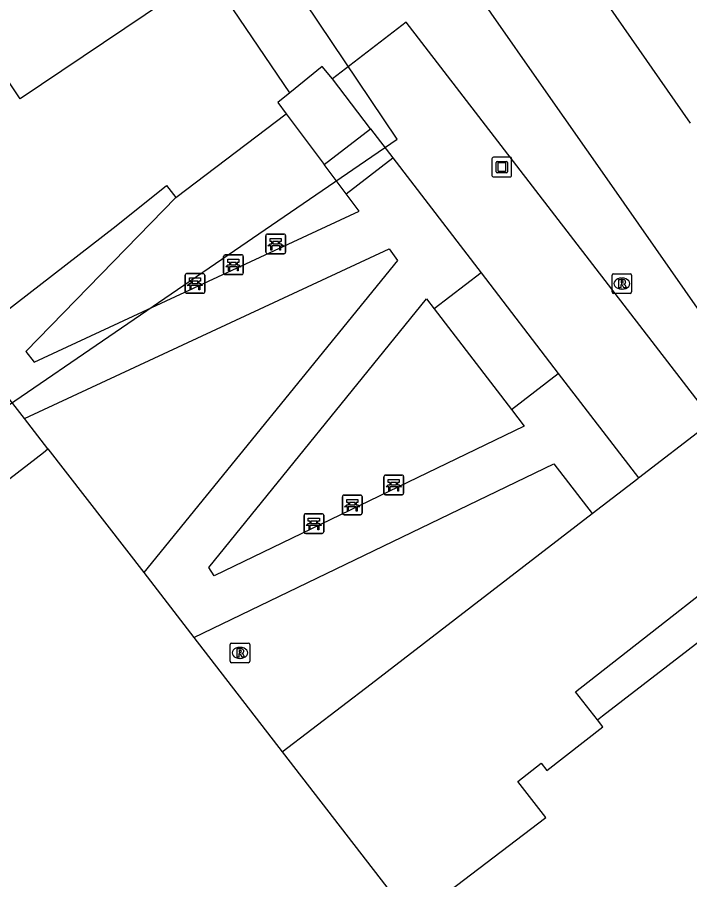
# Model space of a CAD drawing. Extents: x 161087 to 161922, y 382574 to 383873.
# Drawn here: x 161502.86 to 161537.12, y 382895.21 to 382939.12 of the extents above; entities that cross this region are included whole.
import ezdxf

# ---------------------------------------------------------------- set-up
doc = ezdxf.new("R2010")
doc.units = 0
for name, color, linetype in [('IMGEO_Bank', 7, 'Continuous'), ('IMGEO_Kunstobject', 7, 'Continuous'), ('IMGEO_Lijnafwatering', 7, 'Continuous'), ('IMGEO_Pand', 7, 'Continuous'), ('IMGEO_Pand_overbouw', 7, 'Continuous'), ('IMGEO_Rijbaan_lokaal_gesloten', 7, 'Continuous'), ('IMGEO_Rioolput', 7, 'Continuous'), ('IMGEO_Voetgangersgebied_open', 7, 'Continuous'), ('IMGEO_Voetpad_op_trap', 7, 'Continuous'), ('IMGEO_Voetpad_open', 7, 'Continuous')]:
    doc.layers.add(name, color=color, linetype=linetype)

msp = doc.modelspace()

# ---------------------------------------------------------------- linework, layer by layer
at = {"layer": 'IMGEO_Bank'}
for p, q in [((161515.525, 382927.155), (161515.525, 382927.996)), ((161515.525, 382927.996), (161515.525, 382927.155)), ((161515.6, 382928.08), (161516.441, 382928.08)), ((161516.441, 382928.08), (161515.6, 382928.08)), ((161516.525, 382928.005), (161516.525, 382927.164)), ((161516.525, 382927.164), (161516.525, 382928.005)), ((161515.834, 382927.586), (161515.834, 382927.692)), ((161515.878, 382927.692), (161515.878, 382927.586)), ((161516.166, 382927.698), (161515.884, 382927.698)), ((161515.884, 382927.58), (161516.166, 382927.58)), ((161516.172, 382927.586), (161516.172, 382927.692)), ((161516.216, 382927.692), (161516.216, 382927.586)), ((161516.222, 382927.478), (161515.829, 382927.478)), ((161513.371, 382926.099), (161513.371, 382926.94)), ((161513.371, 382926.94), (161513.371, 382926.099)), ((161513.446, 382927.024), (161514.287, 382927.024)), ((161514.287, 382927.024), (161513.446, 382927.024)), ((161514.371, 382926.949), (161514.371, 382926.108)), ((161514.371, 382926.108), (161514.371, 382926.949)), ((161516.45, 382927.08), (161515.609, 382927.08)), ((161515.609, 382927.08), (161516.45, 382927.08)), ((161514.068, 382926.422), (161513.675, 382926.422)), ((161513.68, 382926.53), (161513.68, 382926.636)), ((161513.724, 382926.636), (161513.724, 382926.53)), ((161514.012, 382926.642), (161513.73, 382926.642)), ((161513.73, 382926.524), (161514.012, 382926.524)), ((161514.018, 382926.53), (161514.018, 382926.636)), ((161514.062, 382926.636), (161514.062, 382926.53)), ((161511.412, 382925.143), (161511.412, 382925.984)), ((161511.412, 382925.984), (161511.412, 382925.143)), ((161511.487, 382926.068), (161512.328, 382926.068)), ((161512.328, 382926.068), (161511.487, 382926.068)), ((161512.412, 382925.993), (161512.412, 382925.152)), ((161512.412, 382925.152), (161512.412, 382925.993)), ((161514.296, 382926.024), (161513.455, 382926.024)), ((161513.455, 382926.024), (161514.296, 382926.024)), ((161512.109, 382925.466), (161511.716, 382925.466)), ((161511.721, 382925.574), (161511.721, 382925.68)), ((161511.765, 382925.68), (161511.765, 382925.574)), ((161512.053, 382925.686), (161511.771, 382925.686)), ((161511.771, 382925.568), (161512.053, 382925.568)), ((161512.059, 382925.574), (161512.059, 382925.68)), ((161512.103, 382925.68), (161512.103, 382925.574)), ((161512.337, 382925.068), (161511.496, 382925.068)), ((161511.496, 382925.068), (161512.337, 382925.068)), ((161521.539, 382914.887), (161521.539, 382915.728)), ((161521.539, 382915.728), (161521.539, 382914.887)), ((161521.614, 382915.812), (161522.455, 382915.812)), ((161522.455, 382915.812), (161521.614, 382915.812)), ((161522.539, 382915.737), (161522.539, 382914.896)), ((161522.539, 382914.896), (161522.539, 382915.737)), ((161521.848, 382915.318), (161521.848, 382915.424)), ((161521.892, 382915.424), (161521.892, 382915.318)), ((161522.18, 382915.43), (161521.898, 382915.43)), ((161521.898, 382915.312), (161522.18, 382915.312)), ((161522.186, 382915.318), (161522.186, 382915.424)), ((161522.23, 382915.424), (161522.23, 382915.318)), ((161522.464, 382914.812), (161521.623, 382914.812)), ((161521.623, 382914.812), (161522.464, 382914.812)), ((161522.236, 382915.21), (161521.843, 382915.21)), ((161519.425, 382913.871), (161519.425, 382914.712)), ((161519.425, 382914.712), (161519.425, 382913.871)), ((161519.5, 382914.796), (161520.341, 382914.796)), ((161520.341, 382914.796), (161519.5, 382914.796)), ((161519.734, 382914.302), (161519.734, 382914.408)), ((161519.778, 382914.408), (161519.778, 382914.302)), ((161520.066, 382914.414), (161519.784, 382914.414)), ((161520.072, 382914.302), (161520.072, 382914.408)), ((161520.116, 382914.408), (161520.116, 382914.302)), ((161520.425, 382914.721), (161520.425, 382913.88)), ((161520.425, 382913.88), (161520.425, 382914.721)), ((161520.122, 382914.194), (161519.729, 382914.194)), ((161519.784, 382914.296), (161520.066, 382914.296)), ((161517.469, 382912.918), (161517.469, 382913.759)), ((161517.469, 382913.759), (161517.469, 382912.918)), ((161517.544, 382913.843), (161518.385, 382913.843)), ((161518.385, 382913.843), (161517.544, 382913.843)), ((161518.469, 382913.768), (161518.469, 382912.927)), ((161518.469, 382912.927), (161518.469, 382913.768)), ((161520.35, 382913.796), (161519.509, 382913.796)), ((161519.509, 382913.796), (161520.35, 382913.796)), ((161518.166, 382913.241), (161517.773, 382913.241)), ((161517.778, 382913.349), (161517.778, 382913.455)), ((161517.822, 382913.455), (161517.822, 382913.349)), ((161518.11, 382913.461), (161517.828, 382913.461)), ((161517.828, 382913.343), (161518.11, 382913.343)), ((161518.116, 382913.349), (161518.116, 382913.455)), ((161518.16, 382913.455), (161518.16, 382913.349)), ((161518.394, 382912.843), (161517.553, 382912.843)), ((161517.553, 382912.843), (161518.394, 382912.843))]:
    msp.add_line(p, q, dxfattribs=at)
for points in [[(161515.772, 382927.478), (161515.63, 382927.478), (161515.742, 382927.58), (161515.828, 382927.58)], [(161515.828, 382927.698), (161515.742, 382927.698), (161515.742, 382927.859), (161516.305, 382927.859), (161516.305, 382927.698), (161516.222, 382927.698)], [(161516.222, 382927.58), (161516.305, 382927.58), (161516.417, 382927.478), (161516.278, 382927.478)], [(161515.822, 382927.471), (161515.822, 382927.264), (161515.779, 382927.264), (161515.779, 382927.471)], [(161516.272, 382927.471), (161516.272, 382927.264), (161516.228, 382927.264), (161516.228, 382927.471)], [(161513.674, 382926.642), (161513.588, 382926.642), (161513.588, 382926.803), (161514.151, 382926.803), (161514.151, 382926.642), (161514.068, 382926.642)], [(161513.618, 382926.422), (161513.476, 382926.422), (161513.588, 382926.524), (161513.674, 382926.524)], [(161513.668, 382926.415), (161513.668, 382926.208), (161513.625, 382926.208), (161513.625, 382926.415)], [(161514.068, 382926.524), (161514.151, 382926.524), (161514.263, 382926.422), (161514.124, 382926.422)], [(161514.118, 382926.415), (161514.118, 382926.208), (161514.074, 382926.208), (161514.074, 382926.415)], [(161511.715, 382925.686), (161511.629, 382925.686), (161511.629, 382925.847), (161512.192, 382925.847), (161512.192, 382925.686), (161512.109, 382925.686)], [(161511.659, 382925.466), (161511.517, 382925.466), (161511.629, 382925.568), (161511.715, 382925.568)], [(161511.709, 382925.459), (161511.709, 382925.252), (161511.666, 382925.252), (161511.666, 382925.459)], [(161512.109, 382925.568), (161512.192, 382925.568), (161512.304, 382925.466), (161512.165, 382925.466)], [(161512.159, 382925.459), (161512.159, 382925.252), (161512.115, 382925.252), (161512.115, 382925.459)], [(161521.786, 382915.21), (161521.644, 382915.21), (161521.756, 382915.312), (161521.842, 382915.312)], [(161521.842, 382915.43), (161521.756, 382915.43), (161521.756, 382915.591), (161522.319, 382915.591), (161522.319, 382915.43), (161522.236, 382915.43)], [(161522.236, 382915.312), (161522.319, 382915.312), (161522.431, 382915.21), (161522.292, 382915.21)], [(161521.836, 382915.203), (161521.836, 382914.996), (161521.793, 382914.996), (161521.793, 382915.203)], [(161522.286, 382915.203), (161522.286, 382914.996), (161522.242, 382914.996), (161522.242, 382915.203)], [(161519.728, 382914.414), (161519.642, 382914.414), (161519.642, 382914.575), (161520.205, 382914.575), (161520.205, 382914.414), (161520.122, 382914.414)], [(161519.672, 382914.194), (161519.53, 382914.194), (161519.642, 382914.296), (161519.728, 382914.296)], [(161519.722, 382914.187), (161519.722, 382913.98), (161519.679, 382913.98), (161519.679, 382914.187)], [(161520.122, 382914.296), (161520.205, 382914.296), (161520.317, 382914.194), (161520.178, 382914.194)], [(161520.172, 382914.187), (161520.172, 382913.98), (161520.128, 382913.98), (161520.128, 382914.187)], [(161517.772, 382913.461), (161517.686, 382913.461), (161517.686, 382913.622), (161518.249, 382913.622), (161518.249, 382913.461), (161518.166, 382913.461)], [(161517.716, 382913.241), (161517.574, 382913.241), (161517.686, 382913.343), (161517.772, 382913.343)], [(161517.766, 382913.234), (161517.766, 382913.027), (161517.723, 382913.027), (161517.723, 382913.234)], [(161518.166, 382913.343), (161518.249, 382913.343), (161518.361, 382913.241), (161518.222, 382913.241)], [(161518.216, 382913.234), (161518.216, 382913.027), (161518.172, 382913.027), (161518.172, 382913.234)]]:
    msp.add_lwpolyline(points, dxfattribs=at)
for centre, radius, start, end in [((161515.603, 382928.002), 0.0779, 92.4484, 184.2845), ((161515.603, 382928.002), 0.0779, 92.4484, 184.2845), ((161516.447, 382928.002), 0.0779, 2.4484, 94.2845), ((161516.447, 382928.002), 0.0779, 2.4484, 94.2845), ((161515.827, 382927.691), 0.00671, 2.8957, 87.1043), ((161515.827, 382927.587), 0.00671, 272.8957, 357.1043), ((161515.884, 382927.691), 0.00671, 92.8957, 177.1043), ((161515.884, 382927.587), 0.00671, 182.8957, 267.1043), ((161516.166, 382927.691), 0.00671, 2.8957, 87.1043), ((161516.166, 382927.587), 0.00671, 272.8957, 357.1043), ((161516.223, 382927.691), 0.00671, 92.8957, 177.1043), ((161516.223, 382927.587), 0.00671, 182.8957, 267.1043), ((161515.603, 382927.158), 0.0779, 182.4484, 274.2845), ((161515.603, 382927.158), 0.0779, 182.4484, 274.2845), ((161515.772, 382927.471), 0.00671, 2.8957, 87.1043), ((161515.829, 382927.471), 0.00671, 92.8957, 177.1043), ((161516.221, 382927.471), 0.00671, 2.8957, 87.1043), ((161516.278, 382927.471), 0.00671, 92.8957, 177.1043), ((161516.447, 382927.158), 0.0779, 272.4484, 4.2845), ((161516.447, 382927.158), 0.0779, 272.4484, 4.2845), ((161513.449, 382926.946), 0.0779, 92.4484, 184.2845), ((161513.449, 382926.946), 0.0779, 92.4484, 184.2845), ((161514.293, 382926.946), 0.0779, 2.4484, 94.2845), ((161514.293, 382926.946), 0.0779, 2.4484, 94.2845), ((161513.618, 382926.415), 0.00671, 2.8957, 87.1043), ((161513.675, 382926.415), 0.00671, 92.8957, 177.1043), ((161513.673, 382926.635), 0.00671, 2.8957, 87.1043), ((161513.673, 382926.531), 0.00671, 272.8957, 357.1043), ((161513.73, 382926.635), 0.00671, 92.8957, 177.1043), ((161513.73, 382926.531), 0.00671, 182.8957, 267.1043), ((161514.012, 382926.635), 0.00671, 2.8957, 87.1043), ((161514.012, 382926.531), 0.00671, 272.8957, 357.1043), ((161514.069, 382926.635), 0.00671, 92.8957, 177.1043), ((161514.069, 382926.531), 0.00671, 182.8957, 267.1043), ((161514.067, 382926.415), 0.00671, 2.8957, 87.1043), ((161514.124, 382926.415), 0.00671, 92.8957, 177.1043), ((161511.49, 382925.99), 0.0779, 92.4484, 184.2845), ((161511.49, 382925.99), 0.0779, 92.4484, 184.2845), ((161512.334, 382925.99), 0.0779, 2.4484, 94.2845), ((161512.334, 382925.99), 0.0779, 2.4484, 94.2845), ((161513.449, 382926.102), 0.0779, 182.4484, 274.2845), ((161513.449, 382926.102), 0.0779, 182.4484, 274.2845), ((161514.293, 382926.102), 0.0779, 272.4484, 4.2845), ((161514.293, 382926.102), 0.0779, 272.4484, 4.2845), ((161511.659, 382925.459), 0.00671, 2.8957, 87.1043), ((161511.716, 382925.459), 0.00671, 92.8957, 177.1043), ((161511.714, 382925.679), 0.00671, 2.8957, 87.1043), ((161511.714, 382925.575), 0.00671, 272.8957, 357.1043), ((161511.771, 382925.679), 0.00671, 92.8957, 177.1043), ((161511.771, 382925.575), 0.00671, 182.8957, 267.1043), ((161512.053, 382925.679), 0.00671, 2.8957, 87.1043), ((161512.053, 382925.575), 0.00671, 272.8957, 357.1043), ((161512.11, 382925.679), 0.00671, 92.8957, 177.1043), ((161512.11, 382925.575), 0.00671, 182.8957, 267.1043), ((161512.108, 382925.459), 0.00671, 2.8957, 87.1043), ((161512.165, 382925.459), 0.00671, 92.8957, 177.1043), ((161511.49, 382925.146), 0.0779, 182.4484, 274.2845), ((161511.49, 382925.146), 0.0779, 182.4484, 274.2845), ((161512.334, 382925.146), 0.0779, 272.4484, 4.2845), ((161512.334, 382925.146), 0.0779, 272.4484, 4.2845), ((161521.617, 382915.734), 0.0779, 92.4484, 184.2845), ((161521.617, 382915.734), 0.0779, 92.4484, 184.2845), ((161522.461, 382915.734), 0.0779, 2.4484, 94.2845), ((161522.461, 382915.734), 0.0779, 2.4484, 94.2845), ((161521.841, 382915.423), 0.00671, 2.8957, 87.1043), ((161521.841, 382915.319), 0.00671, 272.8957, 357.1043), ((161521.898, 382915.423), 0.00671, 92.8957, 177.1043), ((161521.898, 382915.319), 0.00671, 182.8957, 267.1043), ((161522.18, 382915.423), 0.00671, 2.8957, 87.1043), ((161522.18, 382915.319), 0.00671, 272.8957, 357.1043), ((161522.237, 382915.423), 0.00671, 92.8957, 177.1043), ((161522.237, 382915.319), 0.00671, 182.8957, 267.1043), ((161521.617, 382914.89), 0.0779, 182.4484, 274.2845), ((161521.617, 382914.89), 0.0779, 182.4484, 274.2845), ((161521.786, 382915.203), 0.00671, 2.8957, 87.1043), ((161521.843, 382915.203), 0.00671, 92.8957, 177.1043), ((161522.235, 382915.203), 0.00671, 2.8957, 87.1043), ((161522.292, 382915.203), 0.00671, 92.8957, 177.1043), ((161522.461, 382914.89), 0.0779, 272.4484, 4.2845), ((161522.461, 382914.89), 0.0779, 272.4484, 4.2845), ((161519.503, 382914.718), 0.0779, 92.4484, 184.2845), ((161519.503, 382914.718), 0.0779, 92.4484, 184.2845), ((161519.727, 382914.407), 0.00671, 2.8957, 87.1043), ((161519.784, 382914.407), 0.00671, 92.8957, 177.1043), ((161520.066, 382914.407), 0.00671, 2.8957, 87.1043), ((161520.123, 382914.407), 0.00671, 92.8957, 177.1043), ((161520.347, 382914.718), 0.0779, 2.4484, 94.2845), ((161520.347, 382914.718), 0.0779, 2.4484, 94.2845), ((161519.672, 382914.187), 0.00671, 2.8957, 87.1043), ((161519.729, 382914.187), 0.00671, 92.8957, 177.1043), ((161519.727, 382914.303), 0.00671, 272.8957, 357.1043), ((161519.784, 382914.303), 0.00671, 182.8957, 267.1043), ((161520.066, 382914.303), 0.00671, 272.8957, 357.1043), ((161520.123, 382914.303), 0.00671, 182.8957, 267.1043), ((161520.121, 382914.187), 0.00671, 2.8957, 87.1043), ((161520.178, 382914.187), 0.00671, 92.8957, 177.1043), ((161517.547, 382913.765), 0.0779, 92.4484, 184.2845), ((161517.547, 382913.765), 0.0779, 92.4484, 184.2845), ((161518.391, 382913.765), 0.0779, 2.4484, 94.2845), ((161518.391, 382913.765), 0.0779, 2.4484, 94.2845), ((161519.503, 382913.874), 0.0779, 182.4484, 274.2845), ((161519.503, 382913.874), 0.0779, 182.4484, 274.2845), ((161520.347, 382913.874), 0.0779, 272.4484, 4.2845), ((161520.347, 382913.874), 0.0779, 272.4484, 4.2845), ((161517.716, 382913.234), 0.00671, 2.8957, 87.1043), ((161517.773, 382913.234), 0.00671, 92.8957, 177.1043), ((161517.771, 382913.454), 0.00671, 2.8957, 87.1043), ((161517.771, 382913.35), 0.00671, 272.8957, 357.1043), ((161517.828, 382913.454), 0.00671, 92.8957, 177.1043), ((161517.828, 382913.35), 0.00671, 182.8957, 267.1043), ((161518.11, 382913.454), 0.00671, 2.8957, 87.1043), ((161518.11, 382913.35), 0.00671, 272.8957, 357.1043), ((161518.167, 382913.454), 0.00671, 92.8957, 177.1043), ((161518.167, 382913.35), 0.00671, 182.8957, 267.1043), ((161518.165, 382913.234), 0.00671, 2.8957, 87.1043), ((161518.222, 382913.234), 0.00671, 92.8957, 177.1043), ((161517.547, 382912.921), 0.0779, 182.4484, 274.2845), ((161517.547, 382912.921), 0.0779, 182.4484, 274.2845), ((161518.391, 382912.921), 0.0779, 272.4484, 4.2845), ((161518.391, 382912.921), 0.0779, 272.4484, 4.2845)]:
    msp.add_arc(centre, radius, start, end, dxfattribs=at)
at = {"layer": 'IMGEO_Kunstobject'}
for p, q in [((161527.958, 382931.995), (161527.117, 382931.995)), ((161527.958, 382931.995), (161527.117, 382931.995)), ((161527.042, 382931.911), (161527.042, 382931.07)), ((161527.042, 382931.911), (161527.042, 382931.07)), ((161527.256, 382931.259), (161527.256, 382931.733)), ((161527.306, 382931.783), (161527.78, 382931.783)), ((161527.336, 382931.683), (161527.336, 382931.309)), ((161527.73, 382931.703), (161527.356, 382931.703)), ((161527.75, 382931.309), (161527.75, 382931.683)), ((161527.83, 382931.733), (161527.83, 382931.259)), ((161528.042, 382931.079), (161528.042, 382931.92)), ((161528.042, 382931.079), (161528.042, 382931.92)), ((161527.78, 382931.209), (161527.306, 382931.209)), ((161527.356, 382931.289), (161527.73, 382931.289)), ((161527.126, 382930.995), (161527.967, 382930.995)), ((161527.126, 382930.995), (161527.967, 382930.995))]:
    msp.add_line(p, q, dxfattribs=at)
for centre, radius, start, end in [((161527.12, 382931.917), 0.0779, 92.4484, 184.2845), ((161527.12, 382931.917), 0.0779, 92.4484, 184.2845), ((161527.964, 382931.917), 0.0779, 2.4484, 94.2845), ((161527.964, 382931.917), 0.0779, 2.4484, 94.2845), ((161527.306, 382931.733), 0.05, 90, 180), ((161527.356, 382931.683), 0.02, 90, 180), ((161527.73, 382931.683), 0.02, 360, 90), ((161527.78, 382931.733), 0.05, 360, 90), ((161527.12, 382931.073), 0.0779, 182.4484, 274.2845), ((161527.12, 382931.073), 0.0779, 182.4484, 274.2845), ((161527.306, 382931.259), 0.05, 180, 270), ((161527.356, 382931.309), 0.02, 180, 270), ((161527.73, 382931.309), 0.02, 270, 0), ((161527.78, 382931.259), 0.05, 270, 0), ((161527.964, 382931.073), 0.0779, 272.4484, 4.2845), ((161527.964, 382931.073), 0.0779, 272.4484, 4.2845)]:
    msp.add_arc(centre, radius, start, end, dxfattribs=at)
at = {"layer": 'IMGEO_Lijnafwatering'}
for points in [[(161533.022, 382930.719), (161529.564, 382935.663), (161519.31, 382950.344)], [(161546, 382912.112), (161539.984, 382920.763), (161533.022, 382930.719)]]:
    msp.add_lwpolyline(points, dxfattribs=at)
at = {"layer": 'IMGEO_Pand'}
for points in [[(161496.266, 382848.732), (161495.302, 382847.988), (161473.698, 382875.969), (161465.241, 382886.911), (161469.189, 382889.988), (161468.666, 382890.646), (161480.418, 382899.706), (161480.962, 382899.05), (161500, 382913.739), (161504.189, 382916.971), (161504.422, 382917.152)], [(161504.422, 382917.152), (161509.299, 382910.845)], [(161532.411, 382903.35), (161532.673, 382903.552), (161543.465, 382911.873)], [(161509.299, 382910.845), (161511.853, 382907.541)], [(161511.853, 382907.541), (161516.357, 382901.716)], [(161516.357, 382901.716), (161522.952, 382893.186), (161529.783, 382898.374), (161528.355, 382900.208), (161529.555, 382901.139), (161529.838, 382900.774), (161532.691, 382902.989), (161532.411, 382903.35)]]:
    msp.add_lwpolyline(points, dxfattribs=at)
at = {"layer": 'IMGEO_Pand_overbouw'}
msp.add_lwpolyline([(161492.605, 382965.232), (161429.792, 382922.791), (161453.212, 382885.739), (161522.217, 382932.918), (161506.849, 382955.782), (161501.427, 382952.07)], close=True, dxfattribs=at)
at = {"layer": 'IMGEO_Rijbaan_lokaal_gesloten'}
for points in [[(161534.503, 382915.668), (161537.961, 382918.326), (161538.305, 382918.579)], [(161532.143, 382913.853), (161534.473, 382915.644), (161534.503, 382915.668)], [(161516.357, 382901.716), (161520.88, 382905.193), (161532.143, 382913.853)], [(161532.411, 382903.35), (161531.3, 382904.783), (161542.313, 382913.399)]]:
    msp.add_lwpolyline(points, dxfattribs=at)
at = {"layer": 'IMGEO_Rioolput'}
for p, q in [((161533.157, 382925.136), (161533.157, 382925.988)), ((161533.232, 382926.062), (161534.084, 382926.062)), ((161533.645, 382925.842), (161533.67, 382925.842)), ((161534.158, 382925.988), (161534.158, 382925.136)), ((161534.084, 382925.062), (161533.232, 382925.062)), ((161533.668, 382925.282), (161533.643, 382925.282)), ((161513.703, 382906.335), (161513.703, 382907.187)), ((161513.778, 382907.261), (161514.63, 382907.261)), ((161514.191, 382907.041), (161514.216, 382907.041)), ((161514.704, 382907.187), (161514.704, 382906.335)), ((161514.214, 382906.481), (161514.189, 382906.481)), ((161514.63, 382906.261), (161513.778, 382906.261))]:
    msp.add_line(p, q, dxfattribs=at)
for points in [[(161533.157, 382925.136), (161533.157, 382925.988)], [(161533.232, 382926.062), (161534.084, 382926.062)], [(161534.158, 382925.988), (161534.158, 382925.136)], [(161533.746, 382925.76), (161533.494, 382925.762), (161533.494, 382925.362)], [(161533.494, 382925.362), (161533.618, 382925.362), (161533.618, 382925.524), (161533.629, 382925.524)], [(161533.672, 382925.681), (161533.618, 382925.681), (161533.618, 382925.6)], [(161533.618, 382925.6), (161533.67, 382925.6)], [(161533.676, 382925.495), (161533.747, 382925.362), (161533.887, 382925.362), (161533.822, 382925.488)], [(161534.084, 382925.062), (161533.232, 382925.062)], [(161513.703, 382906.335), (161513.703, 382907.187)], [(161513.778, 382907.261), (161514.63, 382907.261)], [(161514.292, 382906.959), (161514.04, 382906.961), (161514.04, 382906.561)], [(161514.704, 382907.187), (161514.704, 382906.335)], [(161514.04, 382906.561), (161514.164, 382906.561), (161514.164, 382906.723), (161514.175, 382906.723)], [(161514.218, 382906.88), (161514.164, 382906.88), (161514.164, 382906.799)], [(161514.164, 382906.799), (161514.216, 382906.799)], [(161514.222, 382906.694), (161514.293, 382906.561), (161514.433, 382906.561), (161514.368, 382906.687)], [(161514.63, 382906.261), (161513.778, 382906.261)]]:
    msp.add_lwpolyline(points, dxfattribs=at)
for centre, radius, start, end in [((161533.234, 382925.986), 0.0765, 91.552, 178.448), ((161533.234, 382925.986), 0.0765, 91.552, 178.448), ((161534.082, 382925.986), 0.0765, 1.552, 88.448), ((161534.082, 382925.986), 0.0765, 1.552, 88.448), ((161533.628, 382925.471), 0.0533, 26.0293, 88.6989), ((161533.654, 382925.789), 0.19, 274.7715, 282.9687), ((161533.678, 382925.585), 0.0964, 77.0061, 93.1865), ((161533.692, 382925.642), 0.0378, 276.6634, 79.6772), ((161533.745, 382925.65), 0.109, 350.3612, 89.416), ((161533.743, 382925.65), 0.112, 277.5842, 350.9817), ((161533.727, 382925.435), 0.108, 29.5134, 73.7905), ((161533.234, 382925.138), 0.0765, 181.552, 268.448), ((161533.234, 382925.138), 0.0765, 181.552, 268.448), ((161534.082, 382925.138), 0.0765, 271.552, 358.448), ((161534.082, 382925.138), 0.0765, 271.552, 358.448), ((161513.78, 382907.185), 0.0765, 91.552, 178.448), ((161513.78, 382907.185), 0.0765, 91.552, 178.448), ((161514.291, 382906.849), 0.109, 350.3612, 89.416), ((161514.628, 382907.185), 0.0765, 1.552, 88.448), ((161514.628, 382907.185), 0.0765, 1.552, 88.448), ((161514.174, 382906.67), 0.0533, 26.0293, 88.6989), ((161514.2, 382906.988), 0.19, 274.7715, 282.9687), ((161514.224, 382906.784), 0.0964, 77.0061, 93.1865), ((161514.238, 382906.841), 0.0378, 276.6634, 79.6772), ((161514.289, 382906.849), 0.112, 277.5842, 350.9817), ((161514.273, 382906.634), 0.108, 29.5134, 73.7905), ((161513.78, 382906.337), 0.0765, 181.552, 268.448), ((161513.78, 382906.337), 0.0765, 181.552, 268.448), ((161514.628, 382906.337), 0.0765, 271.552, 358.448), ((161514.628, 382906.337), 0.0765, 271.552, 358.448)]:
    msp.add_arc(centre, radius, start, end, dxfattribs=at)
for centre, major_axis, ratio, start_param, end_param in [((161533.644, 382925.562), (-0.387, 0.002), 0.722429, 4.712389, 7.853982), ((161533.669, 382925.562), (-0.39, 0.002), 0.717154, 1.570796, 4.712389), ((161514.19, 382906.761), (-0.387, 0.002), 0.722429, 4.712389, 7.853982), ((161514.215, 382906.761), (-0.39, 0.002), 0.717154, 1.570796, 4.712389)]:
    msp.add_ellipse(centre, major_axis=major_axis, ratio=ratio, start_param=start_param, end_param=end_param, dxfattribs=at)
at = {"layer": 'IMGEO_Voetgangersgebied_open'}
for points in [[(161512.58, 382941.413), (161503.013, 382934.968), (161500, 382939.449), (161485.192, 382961.474), (161491.048, 382965.377)], [(161516.749, 382935.282), (161512.58, 382941.413)], [(161538.305, 382918.579), (161538.221, 382918.689), (161533.953, 382924.237), (161522.672, 382938.868), (161518.913, 382935.983)], [(161510.935, 382929.942), (161516.557, 382934.206)], [(161504.422, 382917.152), (161503.226, 382918.699)]]:
    msp.add_lwpolyline(points, dxfattribs=at)
at = {"layer": 'IMGEO_Voetpad_op_trap'}
for points in [[(161518.913, 382935.983), (161518.39, 382936.615), (161516.749, 382935.282)], [(161520.861, 382933.445), (161518.913, 382935.983)], [(161516.749, 382935.282), (161516.128, 382934.778), (161516.557, 382934.206)], [(161516.557, 382934.206), (161518.49, 382931.632)], [(161518.49, 382931.632), (161520.861, 382933.445)], [(161520.861, 382933.445), (161521.994, 382931.968)], [(161519.611, 382930.139), (161521.994, 382931.968)], [(161521.994, 382931.968), (161526.484, 382926.117)], [(161519.611, 382930.139), (161518.49, 382931.632)], [(161500.704, 382921.911), (161500.61, 382922.031), (161500.185, 382922.554), (161507.902, 382928.506), (161510.463, 382930.552), (161510.935, 382929.942)], [(161510.935, 382929.942), (161503.293, 382922.112), (161503.727, 382921.558), (161520.273, 382929.257), (161519.611, 382930.139)], [(161503.226, 382918.699), (161521.802, 382927.331), (161522.233, 382926.745), (161509.299, 382910.845)], [(161526.484, 382926.117), (161524.101, 382924.279)], [(161526.484, 382926.117), (161530.419, 382920.99)], [(161528.032, 382919.156), (161528.69, 382918.298), (161512.894, 382910.682), (161512.61, 382911.114), (161523.708, 382924.791), (161524.101, 382924.279)], [(161524.101, 382924.279), (161528.032, 382919.156)], [(161503.226, 382918.699), (161500.704, 382921.911)], [(161528.032, 382919.156), (161530.419, 382920.99)], [(161530.419, 382920.99), (161534.503, 382915.668)], [(161511.853, 382907.541), (161530.202, 382916.38), (161532.143, 382913.853)]]:
    msp.add_lwpolyline(points, dxfattribs=at)
at = {"layer": 'IMGEO_Voetpad_open'}
msp.add_lwpolyline([(161504.897, 382979.985), (161537.139, 382933.73)], dxfattribs=at)

doc.saveas('drawing.dxf')
